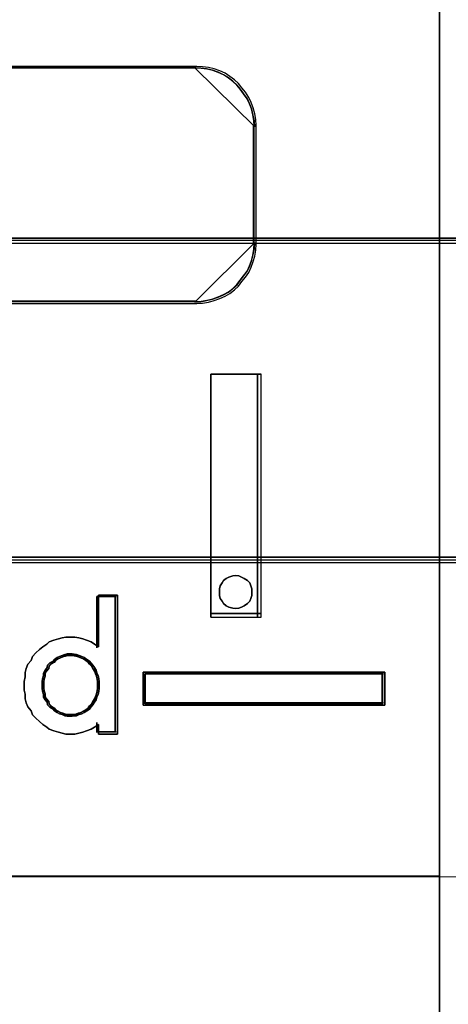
# Model space of a CAD drawing. Header units: millimetres. Extents: x -1290 to 1795, y -4192 to -1311.
# Tile 976 of 1056: x 1497.07 to 1498.54, y -2169.24 to -2165.86. Entities that reach past the tile are written whole.
import ezdxf

# ---------------------------------------------------------------- set-up
doc = ezdxf.new("R2010")
doc.units = ezdxf.units.MM
doc.layers.add('30', color=7, linetype='Continuous')
doc.layers.add('45', color=7, linetype='Continuous')
doc.layers.add('Aparatura', color=7, linetype='Continuous', lineweight=13)

# ---------------------------------------------------------------- blocks, each defined once
blk = doc.blocks.new('*U258')
at = {"layer": '30', "color": 7}
for points in [[(548.842747, -112.660752), (117.158256, -112.660752), (117.158256, -114.175659), (117.158256, -135.246649), (117.158256, -136.761557), (548.842747, -136.761557), (548.842747, -135.246649), (548.842747, -114.175659), (548.842747, -112.660752)], [(117.158256, -136.673578), (548.842747, -136.673578), (117.158256, -136.673578)], [(548.842747, -136.673578), (117.158256, -136.673578), (117.158256, -138.151425), (117.158256, -139.712923), (117.158256, -142.250357), (548.842747, -142.250357), (548.842747, -139.712923), (548.842747, -138.151425), (548.842747, -136.673578)], [(548.79978, -136.71667), (117.201224, -136.71667), (117.201224, -138.171678), (117.201224, -139.709045), (117.201224, -142.207266), (548.79978, -142.207266), (548.79978, -139.709045), (548.79978, -138.171678), (548.79978, -136.71667)], [(117.158256, -142.162378), (548.842747, -142.162378), (117.158256, -142.162378)]]:
    blk.add_lwpolyline(points, close=True, dxfattribs=at)
blk = doc.blocks.new('*U263')
at = {"layer": '45', "color": 7}
for points in [[(450.405822, -83.681611), (468.403865, -83.681611), (468.403865, -83.681611), (468.403865, -166.649213), (468.403865, -166.649213), (450.405822, -166.649213), (450.405822, -166.649213), (450.405822, -83.681611), (450.405822, -83.681611)], [(464.475913, -143.192987), (464.475913, -139.011301), (464.475913, -143.192987)], [(464.475913, -139.011301), (465.338845, -139.011301), (464.475913, -139.011301)], [(464.475913, -143.192987), (465.338845, -143.192987), (465.338845, -139.011301), (464.475913, -139.011301), (464.475913, -143.192987)], [(465.274393, -143.192987), (465.274393, -139.011301), (465.274393, -143.192987)], [(465.181297, -142.759377), (465.181297, -142.706766), (465.161519, -142.654154), (465.141742, -142.601542), (465.102186, -142.562083), (465.049445, -142.5292), (465.003297, -142.502894), (464.957149, -142.483165), (464.897816, -142.476588), (464.851668, -142.483165), (464.785743, -142.502894), (464.739595, -142.5292), (464.693446, -142.562083), (464.667076, -142.601542), (464.634113, -142.654154), (464.620928, -142.706766), (464.620928, -142.759377), (464.620928, -142.818566), (464.634113, -142.871178), (464.667076, -142.917213), (464.693446, -142.956672), (464.739595, -142.996131), (464.785743, -143.022437), (464.851668, -143.03559), (464.897816, -143.042166), (464.957149, -143.03559), (465.003297, -143.022437), (465.049445, -142.996131), (465.102186, -142.956672), (465.141742, -142.917213), (465.161519, -142.871178), (465.181297, -142.818566), (465.181297, -142.759377)], [(464.897816, -142.476588), (464.957149, -142.483165), (465.003297, -142.502894), (465.049445, -142.5292), (465.102186, -142.562083), (465.141742, -142.601542), (465.161519, -142.654154), (465.181297, -142.706766), (465.181297, -142.759377), (465.181297, -142.818566), (465.161519, -142.871178), (465.141742, -142.917213), (465.102186, -142.956672), (465.049445, -142.996131), (465.003297, -143.022437), (464.957149, -143.03559), (464.897816, -143.042166), (464.851668, -143.03559), (464.785743, -143.022437), (464.739595, -142.996131), (464.693446, -142.956672), (464.667076, -142.917213), (464.634113, -142.871178), (464.620928, -142.818566), (464.620928, -142.759377), (464.620928, -142.706766), (464.634113, -142.654154), (464.667076, -142.601542), (464.693446, -142.562083), (464.739595, -142.5292), (464.785743, -142.502894), (464.851668, -142.483165), (464.897816, -142.476588)], [(462.869999, -142.81414), (462.869999, -145.202136), (462.541883, -145.202136), (462.541883, -145.040136), (462.475045, -145.082136), (462.420359, -145.118136), (462.335292, -145.148136), (462.27453, -145.172136), (462.207691, -145.190136), (462.134777, -145.202136), (462.049709, -145.202136), (461.982871, -145.202136), (461.922109, -145.190136), (461.85527, -145.172136), (461.776279, -145.148136), (461.697288, -145.118136), (461.654755, -145.082136), (461.587916, -145.040136), (461.527154, -144.986136), (461.466392, -144.932136), (461.411706, -144.872136), (461.387401, -144.806137), (461.326639, -144.734137), (461.302334, -144.668137), (461.284105, -144.596137), (461.284105, -144.518137), (461.265877, -144.446137), (461.265877, -144.368137), (461.265877, -144.296137), (461.284105, -144.218137), (461.284105, -144.146138), (461.302334, -144.074138), (461.326639, -144.002138), (461.387401, -143.936138), (461.411706, -143.870138), (461.466392, -143.804138), (461.527154, -143.750138), (461.587916, -143.702138), (461.654755, -143.654138), (461.697288, -143.618138), (461.776279, -143.588139), (461.85527, -143.564139), (461.922109, -143.546139), (461.982871, -143.534139), (462.049709, -143.534139), (462.134777, -143.534139), (462.207691, -143.546139), (462.27453, -143.564139), (462.335292, -143.588139), (462.420359, -143.618138), (462.475045, -143.654138), (462.541883, -143.702138), (462.541883, -142.81414), (462.869999, -142.81414)], [(461.411706, -143.870138), (461.387401, -143.936138), (461.326639, -144.002138), (461.302334, -144.074138), (461.284105, -144.146138), (461.284105, -144.218137), (461.265877, -144.296137), (461.265877, -144.368137), (461.265877, -144.446137), (461.284105, -144.518137), (461.284105, -144.596137), (461.302334, -144.668137), (461.326639, -144.734137), (461.387401, -144.806137), (461.411706, -144.872136), (461.466392, -144.932136), (461.527154, -144.986136), (461.587916, -145.040136), (461.654755, -145.082136), (461.697288, -145.118136), (461.776279, -145.148136), (461.85527, -145.172136), (461.922109, -145.190136), (461.982871, -145.202136), (462.049709, -145.202136), (462.134777, -145.202136), (462.207691, -145.190136), (462.27453, -145.172136), (462.335292, -145.148136), (462.420359, -145.118136), (462.475045, -145.082136), (462.541883, -145.040136), (462.541883, -145.202136), (462.869999, -145.202136), (462.869999, -142.81414), (462.541883, -142.81414), (462.541883, -143.702138), (462.475045, -143.654138), (462.420359, -143.618138), (462.335292, -143.588139), (462.27453, -143.564139), (462.207691, -143.546139), (462.134777, -143.534139), (462.049709, -143.534139), (461.982871, -143.534139), (461.922109, -143.546139), (461.85527, -143.564139), (461.776279, -143.588139), (461.697288, -143.618138), (461.654755, -143.654138), (461.587916, -143.702138), (461.527154, -143.750138), (461.466392, -143.804138), (461.411706, -143.870138)], [(462.515517, -142.837481), (462.515517, -143.719065), (462.515517, -142.837481)], [(462.515517, -142.837481), (462.846725, -142.837481), (462.515517, -142.837481)], [(462.830613, -142.837481), (462.830613, -145.178795), (462.830613, -142.837481)], [(464.475913, -143.130145), (465.338845, -143.130145), (464.475913, -143.130145)], [(462.554904, -144.359155), (462.554904, -144.303255), (462.548666, -144.253566), (462.536191, -144.197666), (462.517478, -144.154188), (462.505003, -144.104499), (462.473815, -144.061021), (462.448865, -144.017543), (462.411439, -143.980276), (462.386489, -143.949221), (462.342826, -143.918165), (462.299162, -143.88711), (462.255499, -143.868476), (462.211836, -143.849843), (462.168173, -143.837421), (462.093322, -143.824998), (462.049659, -143.824998), (462.005995, -143.824998), (461.962332, -143.837421), (461.918669, -143.849843), (461.875006, -143.868476), (461.831343, -143.88711), (461.78768, -143.918165), (461.762729, -143.949221), (461.706591, -143.980276), (461.669165, -144.017543), (461.662928, -144.061021), (461.625502, -144.104499), (461.600552, -144.154188), (461.600552, -144.197666), (461.581839, -144.253566), (461.575601, -144.303255), (461.575601, -144.359155), (461.575601, -144.415055), (461.581839, -144.464744), (461.600552, -144.520645), (461.600552, -144.570334), (461.625502, -144.613812), (461.662928, -144.657289), (461.669165, -144.700767), (461.706591, -144.738034), (461.762729, -144.775301), (461.78768, -144.806357), (461.831343, -144.831201), (461.875006, -144.856046), (461.918669, -144.868468), (461.962332, -144.887101), (462.005995, -144.893312), (462.049659, -144.893312), (462.093322, -144.893312), (462.168173, -144.887101), (462.211836, -144.868468), (462.255499, -144.856046), (462.299162, -144.831201), (462.342826, -144.806357), (462.386489, -144.775301), (462.411439, -144.738034), (462.448865, -144.700767), (462.473815, -144.657289), (462.505003, -144.613812), (462.517478, -144.570334), (462.536191, -144.520645), (462.548666, -144.464744), (462.554904, -144.415055), (462.554904, -144.359155)], [(462.049659, -143.824998), (462.093322, -143.824998), (462.168173, -143.837421), (462.211836, -143.849843), (462.255499, -143.868476), (462.299162, -143.88711), (462.342826, -143.918165), (462.386489, -143.949221), (462.411439, -143.980276), (462.448865, -144.017543), (462.473815, -144.061021), (462.505003, -144.104499), (462.517478, -144.154188), (462.536191, -144.197666), (462.548666, -144.253566), (462.554904, -144.303255), (462.554904, -144.359155), (462.554904, -144.415055), (462.548666, -144.464744), (462.536191, -144.520645), (462.517478, -144.570334), (462.505003, -144.613812), (462.473815, -144.657289), (462.448865, -144.700767), (462.411439, -144.738034), (462.386489, -144.775301), (462.342826, -144.806357), (462.299162, -144.831201), (462.255499, -144.856046), (462.211836, -144.868468), (462.168173, -144.887101), (462.093322, -144.893312), (462.049659, -144.893312), (462.005995, -144.893312), (461.962332, -144.887101), (461.918669, -144.868468), (461.875006, -144.856046), (461.831343, -144.831201), (461.78768, -144.806357), (461.762729, -144.775301), (461.706591, -144.738034), (461.669165, -144.700767), (461.662928, -144.657289), (461.625502, -144.613812), (461.600552, -144.570334), (461.600552, -144.520645), (461.581839, -144.464744), (461.575601, -144.415055), (461.575601, -144.359155), (461.575601, -144.303255), (461.581839, -144.253566), (461.600552, -144.197666), (461.600552, -144.154188), (461.625502, -144.104499), (461.662928, -144.061021), (461.669165, -144.017543), (461.706591, -143.980276), (461.762729, -143.949221), (461.78768, -143.918165), (461.831343, -143.88711), (461.875006, -143.868476), (461.918669, -143.849843), (461.962332, -143.837421), (462.005995, -143.824998), (462.049659, -143.824998)], [(462.299162, -143.88711), (462.342826, -143.918165), (462.386489, -143.949221), (462.411439, -143.980276), (462.448865, -144.017543), (462.473815, -144.061021), (462.505003, -144.104499), (462.517478, -144.154188), (462.536191, -144.197666), (462.548666, -144.253566), (462.554904, -144.303255), (462.554904, -144.359155), (462.554904, -144.415055), (462.548666, -144.464744), (462.536191, -144.520645), (462.517478, -144.570334), (462.505003, -144.613812), (462.473815, -144.657289), (462.448865, -144.700767), (462.411439, -144.738034), (462.386489, -144.775301), (462.342826, -144.806357), (462.299162, -144.831201), (462.255499, -144.856046), (462.211836, -144.868468), (462.168173, -144.887101), (462.093322, -144.893312), (462.049659, -144.893312), (462.005995, -144.893312), (461.962332, -144.887101), (461.918669, -144.868468), (461.875006, -144.856046), (461.831343, -144.831201), (461.78768, -144.806357), (461.762729, -144.775301), (461.706591, -144.738034), (461.669165, -144.700767), (461.662928, -144.657289), (461.625502, -144.613812), (461.600552, -144.570334), (461.600552, -144.520645), (461.581839, -144.464744), (461.575601, -144.415055), (461.575601, -144.359155), (461.575601, -144.303255), (461.581839, -144.253566), (461.600552, -144.197666), (461.600552, -144.154188), (461.625502, -144.104499), (461.662928, -144.061021), (461.669165, -144.017543), (461.706591, -143.980276), (461.762729, -143.949221), (461.78768, -143.918165), (461.831343, -143.88711), (461.875006, -143.868476), (461.918669, -143.849843), (461.962332, -143.837421), (462.005995, -143.824998), (462.049659, -143.824998), (462.093322, -143.824998), (462.168173, -143.837421), (462.211836, -143.849843), (462.255499, -143.868476), (462.299162, -143.88711)], [(462.0504, -144.869971), (462.091988, -144.869971), (462.163281, -144.864031), (462.204869, -144.846212), (462.246456, -144.834333), (462.288044, -144.810574), (462.329632, -144.786815), (462.37122, -144.757116), (462.394984, -144.721478), (462.430631, -144.68584), (462.454395, -144.644262), (462.484101, -144.602684), (462.495983, -144.561106), (462.513806, -144.513588), (462.525689, -144.46013), (462.53163, -144.412613), (462.53163, -144.359155), (462.53163, -144.305698), (462.525689, -144.25818), (462.513806, -144.204723), (462.495983, -144.163145), (462.484101, -144.115627), (462.454395, -144.074049), (462.430631, -144.032471), (462.394984, -143.996833), (462.37122, -143.967134), (462.329632, -143.937435), (462.288044, -143.907737), (462.246456, -143.889918), (462.204869, -143.872098), (462.163281, -143.860219), (462.091988, -143.84834), (462.0504, -143.84834), (462.008812, -143.84834), (461.967224, -143.860219), (461.925636, -143.872098), (461.884049, -143.889918), (461.842461, -143.907737), (461.800873, -143.937435), (461.777109, -143.967134), (461.723639, -143.996833), (461.687992, -144.032471), (461.682051, -144.074049), (461.646404, -144.115627), (461.62264, -144.163145), (461.62264, -144.204723), (461.604816, -144.25818), (461.598875, -144.305698), (461.598875, -144.359155), (461.598875, -144.412613), (461.604816, -144.46013), (461.62264, -144.513588), (461.62264, -144.561106), (461.646404, -144.602684), (461.682051, -144.644262), (461.687992, -144.68584), (461.723639, -144.721478), (461.777109, -144.757116), (461.800873, -144.786815), (461.842461, -144.810574), (461.884049, -144.834333), (461.925636, -144.846212), (461.967224, -144.864031), (462.008812, -144.869971), (462.0504, -144.869971)], [(462.524469, -144.359155), (462.524469, -144.306449), (462.518619, -144.2596), (462.506919, -144.206894), (462.489369, -144.1659), (462.477669, -144.119051), (462.44842, -144.078057), (462.42502, -144.037064), (462.389921, -144.001927), (462.366522, -143.972646), (462.325572, -143.943365), (462.284623, -143.914084), (462.243674, -143.896515), (462.202725, -143.878946), (462.161776, -143.867234), (462.091577, -143.855522), (462.050628, -143.855522), (462.009679, -143.855522), (461.968729, -143.867234), (461.92778, -143.878946), (461.886831, -143.896515), (461.845882, -143.914084), (461.804933, -143.943365), (461.781533, -143.972646), (461.728884, -144.001927), (461.693785, -144.037064), (461.687935, -144.078057), (461.652836, -144.119051), (461.629436, -144.1659), (461.629436, -144.206894), (461.611886, -144.2596), (461.606037, -144.306449), (461.606037, -144.359155), (461.606037, -144.411861), (461.611886, -144.458711), (461.629436, -144.511417), (461.629436, -144.558266), (461.652836, -144.59926), (461.687935, -144.640253), (461.693785, -144.681247), (461.728884, -144.716384), (461.781533, -144.751521), (461.804933, -144.780802), (461.845882, -144.804227), (461.886831, -144.827652), (461.92778, -144.839364), (461.968729, -144.856933), (462.009679, -144.862789), (462.050628, -144.862789), (462.091577, -144.862789), (462.161776, -144.856933), (462.202725, -144.839364), (462.243674, -144.827652), (462.284623, -144.804227), (462.325572, -144.780802), (462.366522, -144.751521), (462.389921, -144.716384), (462.42502, -144.681247), (462.44842, -144.640253), (462.477669, -144.59926), (462.489369, -144.558266), (462.506919, -144.511417), (462.518619, -144.458711), (462.524469, -144.411861), (462.524469, -144.359155)], [(463.313998, -144.141004), (467.462159, -144.141004), (467.462159, -144.706582), (463.313998, -144.706582), (463.313998, -144.141004)], [(462.515517, -145.004632), (462.515517, -145.178795), (462.515517, -145.004632)], [(462.515517, -145.162635), (462.846725, -145.162635), (462.515517, -145.162635)], [(450.405822, -147.647587), (468.403865, -147.647587), (450.405822, -147.647587)]]:
    blk.add_lwpolyline(points, close=True, dxfattribs=at)
at = {"layer": '45', "color": 59}
blk.add_lwpolyline([(450.411193, -83.686998), (468.398494, -83.686998), (468.398494, -166.643827), (450.411193, -166.643827), (450.411193, -83.686998)], close=True, dxfattribs=at)
at = {"layer": '45', "color": 3}
for points in [[(464.218107, -133.743346), (454.178017, -133.743346), (464.218107, -133.743346)], [(465.227845, -134.759591), (465.221905, -134.65856), (465.204085, -134.55753), (465.180324, -134.4565), (465.144683, -134.367356), (465.103103, -134.278211), (465.043701, -134.189067), (464.9843, -134.111809), (464.924899, -134.040493), (464.853617, -133.975121), (464.776396, -133.915691), (464.693234, -133.862205), (464.598192, -133.820604), (464.50315, -133.784946), (464.402168, -133.761175), (464.301186, -133.749289), (464.200204, -133.743346), (465.227845, -134.759591)], [(465.209942, -136.768739), (465.209942, -134.741636), (465.209942, -136.768739)], [(464.200204, -137.772416), (464.301186, -137.766476), (464.402168, -137.748657), (464.50315, -137.724898), (464.598192, -137.68926), (464.693234, -137.647682), (464.776396, -137.600164), (464.853617, -137.540767), (464.924899, -137.47543), (464.9843, -137.398214), (465.043701, -137.320997), (465.103103, -137.237841), (465.144683, -137.148745), (465.180324, -137.05371), (465.204085, -136.958674), (465.221905, -136.857699), (465.227845, -136.750784), (464.200204, -137.772416)], [(464.218107, -137.756256), (454.178017, -137.756256), (464.218107, -137.756256)]]:
    blk.add_lwpolyline(points, close=True, dxfattribs=at)
for points in [[(460.239016, -137.795757), (464.231009, -137.795757), (464.331251, -137.789824), (464.431493, -137.772026), (464.531735, -137.748296), (464.626081, -137.712699), (464.720426, -137.671171), (464.802978, -137.623709), (464.879634, -137.564382), (464.950393, -137.499123), (465.009359, -137.421998), (465.068325, -137.344873), (465.127291, -137.261816), (465.168567, -137.172825), (465.203947, -137.077902), (465.227533, -136.98298), (465.245223, -136.882124), (465.251119, -136.775336), (465.251119, -134.734493), (465.245223, -134.633637), (465.227533, -134.532782), (465.203947, -134.431926), (465.168567, -134.342936), (465.127291, -134.253946), (465.068325, -134.164955), (465.009359, -134.087831), (464.950393, -134.016638), (464.879634, -133.951379), (464.802978, -133.892052), (464.720426, -133.838658), (464.626081, -133.797129), (464.531735, -133.761533), (464.431493, -133.737802), (464.331251, -133.725937), (464.231009, -133.720004), (460.239016, -133.720004)], [(460.258401, -137.765234), (464.209287, -137.765234), (464.308497, -137.75939), (464.407707, -137.741858), (464.506917, -137.718483), (464.600291, -137.68342), (464.693665, -137.642513), (464.775367, -137.595763), (464.851234, -137.537325), (464.921264, -137.473043), (464.979623, -137.397073), (465.037982, -137.321103), (465.09634, -137.23929), (465.137191, -137.151632), (465.172207, -137.058131), (465.19555, -136.96463), (465.213058, -136.865285), (465.218894, -136.760096), (465.218894, -134.749821), (465.213058, -134.650476), (465.19555, -134.551131), (465.172207, -134.451786), (465.137191, -134.364129), (465.09634, -134.276472), (465.037982, -134.188814), (464.979623, -134.112845), (464.921264, -134.042719), (464.851234, -133.978437), (464.775367, -133.919998), (464.693665, -133.867404), (464.600291, -133.826497), (464.506917, -133.791434), (464.407707, -133.768059), (464.308497, -133.756371), (464.209287, -133.750528), (460.258401, -133.750528)]]:
    blk.add_lwpolyline(points, dxfattribs=at)
at = {"layer": '45', "color": 1}
for points in [[(462.049659, -143.824998), (462.093322, -143.824998), (462.168173, -143.837421), (462.211836, -143.849843), (462.255499, -143.868476), (462.299162, -143.88711), (462.342826, -143.918165), (462.386489, -143.949221), (462.411439, -143.980276), (462.448865, -144.017543), (462.473815, -144.061021), (462.505003, -144.104499), (462.517478, -144.154188), (462.536191, -144.197666), (462.548666, -144.253566), (462.554904, -144.303255), (462.554904, -144.359155), (462.554904, -144.415055), (462.548666, -144.464744), (462.536191, -144.520645), (462.517478, -144.570334), (462.505003, -144.613812), (462.473815, -144.657289), (462.448865, -144.700767), (462.411439, -144.738034), (462.386489, -144.775301), (462.342826, -144.806357), (462.299162, -144.831201), (462.255499, -144.856046), (462.211836, -144.868468), (462.168173, -144.887101), (462.093322, -144.893312), (462.049659, -144.893312), (462.005995, -144.893312), (461.962332, -144.887101), (461.918669, -144.868468), (461.875006, -144.856046), (461.831343, -144.831201), (461.78768, -144.806357), (461.762729, -144.775301), (461.706591, -144.738034), (461.669165, -144.700767), (461.662928, -144.657289), (461.625502, -144.613812), (461.600552, -144.570334), (461.600552, -144.520645), (461.581839, -144.464744), (461.575601, -144.415055), (461.575601, -144.359155), (461.575601, -144.303255), (461.581839, -144.253566), (461.600552, -144.197666), (461.600552, -144.154188), (461.625502, -144.104499), (461.662928, -144.061021), (461.669165, -144.017543), (461.706591, -143.980276), (461.762729, -143.949221), (461.78768, -143.918165), (461.831343, -143.88711), (461.875006, -143.868476), (461.918669, -143.849843), (461.962332, -143.837421), (462.005995, -143.824998), (462.049659, -143.824998)], [(467.462159, -144.141004), (463.313998, -144.141004), (463.313998, -144.706582), (467.462159, -144.706582), (467.462159, -144.141004)], [(463.337272, -144.164345), (467.438885, -144.164345), (463.337272, -144.164345)], [(463.337272, -144.164345), (463.337272, -144.68324), (463.337272, -144.164345)], [(467.429933, -144.171527), (463.344433, -144.171527), (463.344433, -144.676059), (467.429933, -144.676059), (467.429933, -144.171527)], [(467.420982, -144.68324), (467.420982, -144.164345), (467.420982, -144.68324)], [(463.337272, -144.667081), (467.438885, -144.667081), (463.337272, -144.667081)]]:
    blk.add_lwpolyline(points, close=True, dxfattribs=at)

msp = doc.modelspace()

# ---------------------------------------------------------------- linework, layer by layer
at = {"layer": 'Aparatura', "color": 7, "lineweight": 13}
msp.add_lwpolyline([(1514.6895, -2168.8043), (1428.3433, -2168.8043), (1428.3433, -2159.8082), (1514.6895, -2159.8082), (1514.6895, -2168.8043)], close=True, dxfattribs=at)
msp.add_lwpolyline([(1428.3433, -2168.804), (1514.6895, -2168.804)], dxfattribs=at)

# ---------------------------------------------------------------- block references
at = {"layer": 'Aparatura', "color": 7, "lineweight": 13, "xscale": 0.2, "yscale": 0.2, "zscale": 0.2}
for name in ['*U263', '*U258']:
    msp.add_blockref(name, (1404.8289, -2139.2723), dxfattribs=at)

doc.saveas('drawing.dxf')
